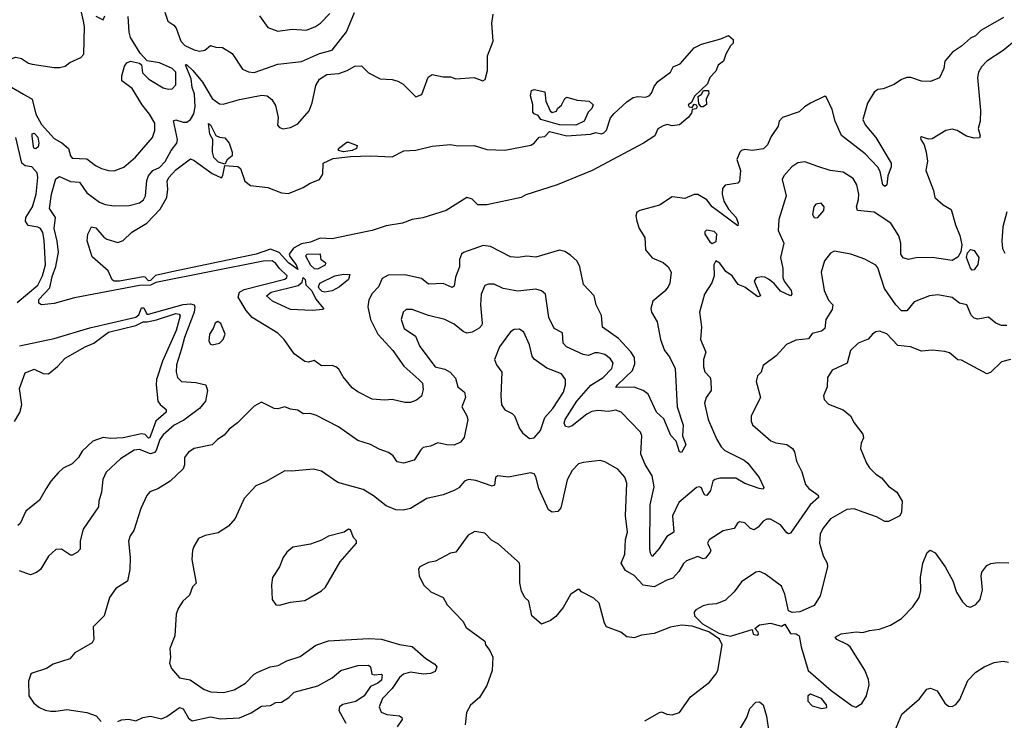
# Model space of a CAD drawing. Extents: x 1552294 to 1694791, y 811929 to 917222.
# Tile 419 of 643: x 1654996 to 1660411, y 843250 to 847104. Entities that reach past the tile are written whole.
import ezdxf

# ---------------------------------------------------------------- set-up
doc = ezdxf.new("R2010")
doc.units = 0

msp = doc.modelspace()

# ---------------------------------------------------------------- linework, layer by layer
at = {"layer": '0CON10XD'}
for points in [[(1654673.2, 847115), (1654685, 847096.7), (1654734.6, 847094.6), (1654755, 847075.7), (1654772.3, 847035), (1654767.2, 846945), (1654773.4, 846925), (1654805, 846892.9), (1654865, 846867.1), (1654895, 846869.6), (1654975, 846896.8), (1655005, 846890.4), (1655045, 846864.4), (1655065, 846858.9), (1655185, 846840), (1655215, 846840), (1655245, 846848.2), (1655271.2, 846868.8), (1655331.8, 846895), (1655349.4, 846915), (1655352, 847065), (1655345.9, 847095.9), (1655335.7, 847144.3)], [(1655794.1, 847145), (1655810, 847095), (1655843.3, 847073.3), (1655856.5, 847056.5), (1655882.9, 846985), (1655905, 846961.2), (1655955, 846937.8), (1655985, 846930.8), (1656013.7, 846936.3), (1656045, 846961.6), (1656075, 846952), (1656110.4, 846950.4), (1656165, 846917.8), (1656221.9, 846831.9), (1656255, 846816.9), (1656285, 846813.8), (1656415, 846858.9), (1656545, 846874.6), (1656645, 846918.2), (1656715, 846936.7), (1656792.8, 847037.2), (1656837.1, 847142.9)], [(1658635, 844723.3), (1658625, 844727.5), (1658605.6, 844785.6), (1658576.3, 844816.4), (1658538.4, 844908.4), (1658498.1, 844945), (1658452.5, 845045), (1658425, 845063.8), (1658375, 845082.9), (1658275, 845080), (1658283.5, 845095), (1658365.9, 845175), (1658379.4, 845210.6), (1658376.8, 845245), (1658357.8, 845277.8), (1658290, 845350), (1658201.8, 845411.8), (1658195, 845476.7), (1658165.6, 845535), (1658155.8, 845585), (1658097.1, 845647.1), (1658075.8, 845744.2), (1658061.9, 845775), (1658025, 845809.4), (1657995, 845828.1), (1657965.5, 845835.5), (1657835, 845798.2), (1657785, 845803.3), (1657735, 845796.4), (1657695, 845799.5), (1657585.5, 845855.5), (1657545, 845862.1), (1657436.2, 845823.8), (1657426.1, 845813.9), (1657414.6, 845785), (1657414.5, 845745), (1657391.9, 845688.1), (1657385, 845637.5), (1657375, 845630), (1657325, 845653.5), (1657245, 845649.5), (1657205, 845680), (1657115, 845699.6), (1657022, 845698), (1656990, 845680), (1656968.6, 845635), (1656935, 845598.6), (1656916.7, 845563.3), (1656911.5, 845525), (1656925.3, 845455), (1656966.1, 845375), (1657047.9, 845285), (1657108.8, 845198.8), (1657191.4, 845125), (1657211.4, 845105), (1657215, 845070), (1657205, 845033.3), (1657178.7, 845011.3), (1657145, 844999.2), (1657115, 844997.5), (1657045, 845014.3), (1657005, 845011.2), (1656935, 845017.5), (1656855, 845057.5), (1656825, 845079.2), (1656775, 845140), (1656751.3, 845181.3), (1656735, 845194.3), (1656715, 845202.2), (1656655, 845200.6), (1656615, 845229.2), (1656585, 845220), (1656565, 845224.5), (1656505, 845266.8), (1656451.1, 845345), (1656415, 845380.4), (1656275, 845465.9), (1656242.2, 845505), (1656197.8, 845577.8), (1656205.2, 845604.8), (1656230.7, 845619.3), (1656455, 845677.5), (1656465.3, 845685), (1656466.3, 845695), (1656425.1, 845735.1), (1656405, 845763.3), (1656385, 845778.1), (1656335, 845775.2), (1655745, 845659.1), (1655715, 845642.8), (1655655, 845641), (1655296.7, 845573.3), (1655185, 845542), (1655115, 845534.8), (1655101.9, 845545), (1655101.6, 845565), (1655161.5, 845628.5), (1655175, 845691.9), (1655195, 845747.1), (1655208.9, 845825), (1655202.6, 845885), (1655185.3, 845955), (1655193.2, 846015), (1655160.6, 846065), (1655170, 846145), (1655195, 846229.2), (1655215, 846240.7), (1655275, 846214), (1655325, 846209.6), (1655365, 846152.3), (1655435, 846100), (1655465, 846086.8), (1655515, 846079.1), (1655598.3, 846081.7), (1655655, 846096.2), (1655677.3, 846112.7), (1655688.2, 846135), (1655695, 846220), (1655704.4, 846245), (1655728.6, 846275), (1655765, 846291.1), (1655796.5, 846323.5), (1655828.5, 846385), (1655860, 846425), (1655863.3, 846445), (1655841.7, 846548.3), (1655855, 846552.7), (1655895, 846540.3), (1655915, 846540.9), (1655935.8, 846554.2), (1655954, 846586), (1655961, 846625), (1655956.7, 846695), (1655945, 846730), (1655939, 846779), (1655907.5, 846855), (1655913, 846857), (1655948.1, 846825), (1656000.4, 846760.4), (1656055, 846670.6), (1656095, 846641.8), (1656115, 846640), (1656205.3, 846665.3), (1656328.3, 846688.3), (1656356.2, 846685), (1656382, 846665), (1656402.1, 846632.1), (1656417.1, 846565), (1656414.4, 846524.4), (1656425, 846511.2), (1656445, 846504), (1656485, 846510), (1656525, 846530.4), (1656587.1, 846602.9), (1656604, 846646), (1656625, 846741.4), (1656645, 846777.1), (1656685, 846802.2), (1656752, 846808), (1656796.2, 846823.8), (1656838.8, 846848.8), (1656875, 846850.6), (1656915, 846810.6), (1656978.2, 846778.2), (1657044.4, 846774.4), (1657075, 846766), (1657105, 846750), (1657175, 846680), (1657207.3, 846692.7), (1657242.3, 846787.7), (1657265, 846802), (1657325, 846788.6), (1657365, 846788.8), (1657395, 846778.8), (1657495, 846786.2), (1657543, 846767), (1657555.7, 846774.3), (1657569.2, 846825), (1657569.2, 846905), (1657599.2, 846985), (1657592.9, 847085), (1657599.5, 847135)], [(1655415, 847122.3), (1655455, 847103.8), (1655464, 847125)], [(1655705.8, 846775.8), (1655785, 846729.1), (1655815, 846721.1), (1655835, 846723.3), (1655854.4, 846745.6), (1655855.3, 846815), (1655835, 846834.5), (1655765, 846867.1), (1655696.6, 846876.6), (1655658.9, 846918.9), (1655605, 847005.8), (1655597.4, 847035), (1655591.9, 847121.9)], [(1656315.5, 847125), (1656360.9, 847060.9), (1656415, 847040), (1656495, 847051.8), (1656573.3, 847046.7), (1656623.4, 847066.6), (1656650.6, 847085), (1656702.4, 847137.6)], [(1660406.9, 847115), (1660282.5, 847045), (1660252, 847015), (1660225, 847001.5), (1660175, 846957.5), (1660125.7, 846925), (1660084.5, 846875.5), (1660079.2, 846835), (1660055, 846783.8), (1660005, 846762.9), (1659955, 846766.2), (1659897.5, 846785), (1659875, 846785.7), (1659845, 846774.2), (1659805, 846747.8), (1659745, 846724.2), (1659715, 846720), (1659695, 846705.7), (1659658.2, 846645), (1659632.5, 846555), (1659645.5, 846525), (1659705.2, 846455.2), (1659788.5, 846315), (1659789.7, 846295), (1659771.5, 846245), (1659765.4, 846194.6), (1659755, 846185.8), (1659743.9, 846195), (1659728.9, 846268.9), (1659715, 846293.3), (1659646.8, 846366.8), (1659516.7, 846466.7), (1659480.9, 846545), (1659465, 846610), (1659434.2, 846675), (1659425, 846682.9), (1659344.5, 846645), (1659311.9, 846625), (1659283.3, 846596.7), (1659191.1, 846565), (1659173.3, 846545), (1659167.3, 846517.3), (1659128.8, 846461.2), (1659108.5, 846415), (1659087.4, 846392.6), (1659024.4, 846384.4), (1658985, 846390), (1658966.7, 846385), (1658956.2, 846375), (1658940.8, 846335), (1658959.4, 846275), (1658954.3, 846215.7), (1658945, 846204.2), (1658876.6, 846193.4), (1658860.7, 846175), (1658860, 846145), (1658868.9, 846105), (1658895, 846062.2), (1658936.5, 846015), (1658947.7, 845985), (1658945, 845970), (1658803.7, 846073.7), (1658775, 846113.4), (1658725, 846141.4), (1658705, 846141.4), (1658655, 846119.4), (1658585, 846130), (1658515, 846083.1), (1658405.9, 846054.1), (1658390, 846045), (1658384.3, 846025), (1658389.4, 845995), (1658402.7, 845955), (1658433.9, 845905), (1658437.9, 845837.9), (1658474.6, 845794.6), (1658535, 845767.8), (1658562.5, 845745), (1658578.9, 845715), (1658570.8, 845655), (1658562.1, 845635), (1658545, 845610), (1658478, 845555), (1658466.7, 845515), (1658471.1, 845495), (1658501.8, 845441.8), (1658520, 845345), (1658542.1, 845285), (1658569.5, 845249.5), (1658600.8, 845185), (1658611.1, 844975), (1658645.6, 844874.4), (1658642, 844815), (1658658.8, 844765), (1658635, 844723.3)], [(1655545, 845664.9), (1655516.1, 845666.1), (1655505, 845672.9), (1655481.6, 845721.6), (1655395, 845800), (1655366.8, 845886.8), (1655370.9, 845925), (1655390.8, 845965), (1655415, 845959.1), (1655458.3, 845908.3), (1655475, 845897.1), (1655535, 845878), (1655565, 845890), (1655613.1, 845935), (1655694.2, 845985), (1655768.2, 846061.9), (1655805.7, 846125), (1655811.1, 846171.1), (1655806.9, 846215), (1655815.4, 846235), (1655855, 846278.2), (1655935, 846338), (1655955, 846329.6), (1656055, 846257.8), (1656105, 846233.8), (1656113.9, 846246.1), (1656125, 846302.5), (1656195.4, 846295.4), (1656209.4, 846285), (1656234.4, 846215), (1656265, 846192.2), (1656360.2, 846180.2), (1656435, 846151.1), (1656475, 846148.6), (1656555, 846180), (1656593.8, 846205), (1656644.6, 846225.4), (1656663.5, 846255), (1656664.2, 846315), (1656719.5, 846340.5), (1656815, 846351.4), (1656925, 846354.5), (1657045, 846349.3), (1657107.7, 846382.3), (1657175, 846386.3), (1657265, 846408.2), (1657365, 846417.3), (1657405, 846410.5), (1657495, 846411.9), (1657565, 846389.4), (1657665, 846385.7), (1657807.1, 846412.9), (1657825.5, 846424.5), (1657852.1, 846457.9), (1657885, 846461.4), (1657908.9, 846488.9), (1658005, 846465.5), (1658136.2, 846473.8), (1658165, 846482.5), (1658195, 846476.7), (1658208.3, 846481.7), (1658223.6, 846496.4), (1658245, 846563.3), (1658265, 846588.6), (1658335, 846652), (1658370, 846675), (1658395, 846681.4), (1658437.7, 846677.7), (1658458, 846685), (1658471.1, 846698.9), (1658485, 846736), (1658505, 846764.2), (1658575.5, 846814.5), (1658590, 846845), (1658629.2, 846860.8), (1658705, 846948.2), (1658745, 846969.4), (1658851.4, 846998.6), (1658895, 847017.5), (1658920, 846995), (1658920, 846975), (1658905, 846960), (1658880, 846915), (1658867.5, 846875), (1658837, 846853), (1658825, 846820), (1658792.5, 846785), (1658778.3, 846751.7), (1658707, 846683), (1658691.7, 846648.3), (1658673.3, 846635), (1658677.5, 846625), (1658695, 846620), (1658705, 846640), (1658715.8, 846635.8), (1658721.2, 846625), (1658716.4, 846613.6), (1658695, 846610), (1658690, 846590), (1658673.3, 846565), (1658625, 846524.6), (1658585, 846520), (1658556.4, 846526.4), (1658535, 846520.8), (1658505, 846503.3), (1658490, 846465), (1658426, 846425), (1658145, 846274.7), (1657952.5, 846195), (1657779.9, 846140.1), (1657753.6, 846126.4), (1657564.7, 846084.8), (1657515, 846085.5), (1657485, 846116.9), (1657454.4, 846125.6), (1657342, 846055), (1657213.7, 846013.6), (1657155, 846004.2), (1657101.4, 845985), (1657010.8, 845969.2), (1656935, 845945.2), (1656835, 845923.5), (1656715, 845898.6), (1656648.6, 845901.4), (1656595, 845880), (1656545, 845870.7), (1656502, 845848), (1656477.9, 845815), (1656480.7, 845800.7), (1656515.7, 845755), (1656525, 845730), (1656475, 845767.1), (1656423, 845823), (1656375, 845841.4), (1656295.6, 845815), (1655832.1, 845717.9), (1655742.9, 845697.1), (1655715, 845669.5), (1655705, 845668.1), (1655685, 845687.9), (1655675, 845689.2), (1655545, 845664.9)], [(1660485, 847001.2), (1660405.6, 846934.4), (1660315.8, 846875), (1660286.7, 846845), (1660268.9, 846815), (1660263.3, 846785), (1660280.8, 846605), (1660278.5, 846545), (1660268.1, 846505), (1660278.5, 846465), (1660275.4, 846454.6), (1660245, 846451.8), (1660202.6, 846462.6), (1660151.2, 846495), (1660125, 846501.4), (1660090, 846495), (1660015, 846448.8), (1659995, 846446.7), (1659955, 846460), (1659950, 846455), (1659952.5, 846445), (1659971.2, 846415), (1659981.4, 846375), (1659989.2, 846325), (1659979.2, 846275), (1660022, 846165), (1660029.2, 846125), (1660075, 846086.4), (1660119.5, 846059.5), (1660142.5, 845975), (1660166.9, 845916.9), (1660177.8, 845865), (1660172.8, 845827.2), (1660155, 845797.5), (1660125, 845780), (1660015, 845795.6), (1659925, 845793.3), (1659885, 845785.6), (1659855, 845794.4), (1659842.3, 845815), (1659841.4, 845875), (1659831.8, 845915), (1659787.1, 845985), (1659695, 846045.4), (1659604, 846055), (1659597.5, 846075), (1659609.1, 846115), (1659610.4, 846145), (1659600, 846195), (1659579.5, 846229.5), (1659525, 846264.4), (1659453.6, 846273.6), (1659385.4, 846295.4), (1659315, 846321.4), (1659275, 846315.6), (1659243.1, 846295), (1659198.9, 846245), (1659188.9, 846225), (1659210.9, 846135), (1659170.9, 846005), (1659166.8, 845945), (1659198.9, 845875), (1659180, 845795), (1659192.5, 845735), (1659192.7, 845685), (1659200.8, 845665), (1659239.3, 845615), (1659242.5, 845595), (1659235.8, 845585), (1659181.1, 845611.1), (1659145, 845653.4), (1659115, 845676.7), (1659095, 845687.3), (1659075, 845688.9), (1659046.8, 845683.2), (1659035.7, 845665), (1659070, 845585), (1659055, 845580), (1658985, 845632.4), (1658947.6, 845647.6), (1658915, 845694.3), (1658878.8, 845718.8), (1658846.2, 845765), (1658825, 845777.5), (1658814, 845755), (1658816, 845695), (1658803.3, 845656.7), (1658763.1, 845595), (1658734.4, 845495), (1658746.7, 845415), (1658740, 845345), (1658769.2, 845275), (1658757.1, 845235), (1658756.5, 845195), (1658765, 845166.2), (1658793.8, 845135), (1658797.9, 845117.9), (1658798.5, 845065), (1658770.9, 845025), (1658763.1, 844995), (1658782.5, 844905), (1658829.4, 844795), (1658853.3, 844755), (1658874.8, 844734.8), (1658980.8, 844680.9), (1659000.5, 844665), (1659062.2, 844585), (1659088.3, 844531.7), (1659085, 844521.2), (1659063.3, 844525), (1658985, 844553.4), (1658935, 844581.5), (1658847.3, 844582.7), (1658820, 844575), (1658808.1, 844565), (1658795.4, 844515), (1658775, 844486.5), (1658765, 844488.5), (1658755.3, 844505.3), (1658745, 844528.1), (1658735, 844534.4), (1658718.3, 844531.7), (1658621.7, 844448.3), (1658585.8, 844375), (1658594.4, 844285), (1658555, 844261.4), (1658512.9, 844195), (1658475, 844152), (1658465, 844169.2), (1658460.8, 844195), (1658462.6, 844435), (1658485.3, 844535), (1658474.5, 844595), (1658436.7, 844656.7), (1658411.5, 844715), (1658416.9, 844815), (1658411.1, 844835), (1658304.5, 844944.5), (1658275.3, 844955.3), (1658235, 844948.4), (1658175, 844954.4), (1658142, 844948), (1658115, 844934.7), (1658035, 844870.7), (1658015, 844863.3), (1657996.9, 844866.9), (1657990.3, 844885), (1657996.3, 844905), (1658060.5, 845005), (1658137.1, 845092.9), (1658205, 845135.2), (1658252.8, 845185), (1658259.6, 845215), (1658245, 845238.9), (1658215, 845262.3), (1658178.2, 845271.8), (1658158.8, 845271.2), (1658125, 845256.5), (1658095, 845262.2), (1658004, 845304), (1657985.5, 845325.5), (1657981.3, 845381.3), (1657935.6, 845405), (1657906.9, 845465), (1657886.9, 845595), (1657865, 845612.2), (1657835, 845622.5), (1657735, 845611.5), (1657654.6, 845624.6), (1657605, 845648.5), (1657575, 845648.5), (1657555, 845641.4), (1657534.5, 845595), (1657529.5, 845535), (1657538.9, 845435), (1657536.9, 845423.1), (1657522.5, 845407.5)], [(1654915, 846752.7), (1655017.1, 846695), (1655065, 846666), (1655083.8, 846585), (1655115, 846528.2), (1655185, 846450), (1655227.3, 846427.3), (1655263.8, 846395), (1655275.5, 846355.5), (1655285, 846342.9), (1655365, 846339.2), (1655412.4, 846302.4), (1655445.8, 846285.8), (1655485, 846273.8), (1655515, 846273.2), (1655568.2, 846291.8), (1655632.8, 846347.2), (1655726.1, 846455), (1655740, 846495), (1655738.8, 846535), (1655710.3, 846585), (1655670, 846635), (1655615, 846726), (1655558.3, 846768.3), (1655556.9, 846795), (1655572.7, 846847.3), (1655584.3, 846865.7), (1655605, 846875.8), (1655655, 846864.2), (1655665.6, 846855.6), (1655670.7, 846810.7), (1655705.8, 846775.8)], [(1658055, 846524.4), (1657965.7, 846525.7), (1657862.5, 846555), (1657847.5, 846577.5), (1657825, 846586), (1657818.6, 846595), (1657817.7, 846637.7), (1657806.2, 846685), (1657810, 846715), (1657825, 846720), (1657885, 846707.5), (1657888.8, 846655), (1657912.9, 846602.9), (1657925, 846593.8), (1657948.8, 846601.2), (1657953.8, 846615), (1657976.4, 846633.6), (1657995, 846670), (1658005, 846677.5), (1658061.7, 846661.7), (1658127.5, 846655), (1658150, 846635), (1658142.5, 846615), (1658123.3, 846595), (1658100, 846545), (1658055, 846524.4)], [(1658755, 846623.8), (1658743.9, 846623.9), (1658730.5, 846640.5), (1658728.3, 846681.7), (1658745.4, 846694.6), (1658756.4, 846713.6), (1658783.8, 846713.8), (1658786.8, 846696.8), (1658771.8, 846668.2), (1658772.4, 846637.6), (1658755, 846623.8)], [(1656125, 846310), (1656089.3, 846319.3), (1656064.2, 846345.8), (1656055.7, 846375), (1656058.6, 846445), (1656041.2, 846475), (1656035, 846532.5), (1656045, 846525.8), (1656075, 846467.5), (1656095, 846457.1), (1656125, 846454), (1656148.1, 846425), (1656164.2, 846375), (1656164.2, 846355), (1656137.2, 846332.8), (1656125, 846310)], [(1654981.4, 845548.6), (1655096.2, 845643.8), (1655121.1, 845695), (1655138.1, 845755), (1655130.9, 845890.9), (1655122.5, 845932.5), (1655110, 845955), (1655095, 845963.5), (1655042.7, 845972.7), (1655028, 845995), (1655028.7, 846015), (1655066.3, 846073.7), (1655086.8, 846145), (1655095.6, 846235), (1655091.7, 846261.7), (1655063.3, 846295), (1655025, 846299.6), (1655008.2, 846315), (1654975.2, 846455)], [(1655085, 846394.2), (1655075, 846395.8), (1655071.6, 846405), (1655064.1, 846465), (1655065, 846475.8), (1655075, 846479.6), (1655095, 846457.1), (1655101.1, 846425), (1655097.6, 846405), (1655085, 846394.2)], [(1656776.4, 846376.4), (1656750, 846385), (1656750, 846395), (1656795, 846430), (1656805, 846430), (1656851.7, 846411.7), (1656847.5, 846395), (1656825, 846383.8), (1656776.4, 846376.4)], [(1659375, 846014.2), (1659385, 846016.7), (1659418, 846055), (1659421.2, 846075), (1659403.9, 846093.9), (1659375, 846090), (1659364.2, 846075), (1659357, 846033), (1659365, 846016.7), (1659375, 846014.2)], [(1660425, 846046.2), (1660403.8, 845965), (1660397.5, 845885), (1660400.5, 845845), (1660415, 845820.5)], [(1658805, 845872.5), (1658825.9, 845884.1), (1658830.6, 845925), (1658815, 845939.5), (1658774.2, 845945.8), (1658765, 845937.5), (1658763.8, 845925), (1658791.7, 845881.7), (1658805, 845872.5)], [(1656635, 845734.4), (1656677.5, 845755), (1656680, 845765), (1656653.9, 845783.9), (1656650, 845815), (1656575, 845812), (1656568, 845805), (1656595, 845753.3), (1656615, 845734.5), (1656635, 845734.4)], [(1660425, 845421.3), (1660395, 845421.3), (1660365, 845433.8), (1660325, 845467.1), (1660265, 845457.3), (1660245, 845462.2), (1660228.7, 845478.7), (1660205, 845535.8), (1660165, 845544.4), (1660125, 845575.6), (1660045, 845590), (1660000, 845585), (1659915, 845551.9), (1659875, 845502.5), (1659845, 845503.3), (1659815.4, 845535), (1659752.9, 845625), (1659715, 845738.8), (1659705, 845753.8), (1659645, 845786.2), (1659567.5, 845815), (1659475, 845831.2), (1659455, 845820), (1659423, 845777), (1659404.4, 845715.6), (1659420, 845615), (1659445, 845561.2), (1659468.6, 845535), (1659465, 845510), (1659429.2, 845455), (1659424, 845405), (1659405, 845390.6), (1659355, 845377.1), (1659335, 845349.2), (1659265, 845342), (1659212.7, 845317.3), (1659156.7, 845255), (1659085, 845202.5), (1659073.3, 845165), (1659053.3, 845145), (1659046.4, 845113.6), (1659070, 845025), (1659018.6, 844925), (1659018.1, 844895), (1659025.5, 844875.5), (1659127.2, 844787.2), (1659155, 844775.6), (1659215, 844767.1), (1659246.2, 844745), (1659257.8, 844727.8), (1659268.5, 844675), (1659297, 844617), (1659317.8, 844547.8), (1659335.4, 844525.4), (1659388, 844488), (1659389.4, 844475), (1659343.9, 844436.1), (1659235, 844278.9), (1659225, 844275.6), (1659215, 844281.9), (1659180, 844325), (1659125, 844356.6), (1659105, 844356.2), (1659085, 844346.2), (1659057.1, 844312.9), (1659035, 844298.2), (1659015.7, 844305), (1658985, 844335.6), (1658955, 844341.4), (1658944.2, 844335), (1658925, 844305.8), (1658865, 844292.9), (1658787.5, 844242.5), (1658779.6, 844225), (1658788.7, 844205), (1658796.8, 844186.8), (1658793.9, 844175), (1658767.9, 844142.1), (1658755, 844139.2), (1658725, 844151.1), (1658662.7, 844127.3), (1658646.5, 844113.5), (1658621.2, 844068.8), (1658588.1, 844031.9), (1658555, 844021.9), (1658485, 843984), (1658425, 843993.3), (1658375, 844047.6), (1658327.8, 844075), (1658304.7, 844114.7), (1658323.9, 844165), (1658326.9, 844245), (1658338, 844285), (1658327.1, 844375), (1658335.8, 844555), (1658325, 844588.5), (1658285, 844631.9), (1658215, 844672), (1658188.8, 844678.8), (1658095, 844668.6), (1658069.8, 844660.2), (1658035, 844624.2), (1658007.6, 844572.4), (1657979.7, 844449.7), (1657971.7, 844418.3), (1657955, 844398), (1657925, 844395.8), (1657905, 844408), (1657851.4, 844525), (1657835, 844590), (1657825, 844606.7), (1657805, 844611.2), (1657685, 844587.1), (1657625, 844594.5), (1657612.5, 844585), (1657606.7, 844543.3), (1657595, 844538.9), (1657505, 844570), (1657465, 844574.3), (1657442.5, 844565), (1657411.1, 844528.9), (1657385.5, 844514.5), (1657325, 844490.6), (1657235, 844470), (1657144.6, 844415.4), (1657105, 844406.7), (1657065, 844408.9), (1657010.6, 844430.6), (1656942.5, 844485), (1656885, 844520), (1656745, 844558.9), (1656655, 844620), (1656611.4, 844631.4)], [(1660235, 845726.8), (1660225, 845737.9), (1660203.5, 845795), (1660208.1, 845821.9), (1660225, 845840), (1660245, 845833.5), (1660270.8, 845795), (1660265, 845757.3), (1660245, 845727.3), (1660235, 845726.8)], [(1656605, 845503.8), (1656485, 845509.2), (1656386, 845555), (1656352.9, 845585), (1656378.1, 845605), (1656527.7, 845642.3), (1656550, 845660), (1656555, 845686.7), (1656566.2, 845675), (1656570, 845645), (1656603, 845613), (1656625, 845567.5), (1656666.2, 845515), (1656665, 845510), (1656605, 845503.8)], [(1656675, 845604.3), (1656658.6, 845608.6), (1656643.3, 845625), (1656638.8, 845635), (1656646, 845655), (1656728.5, 845695), (1656777.5, 845705), (1656811.9, 845701.9), (1656803.8, 845675), (1656755, 845634.4), (1656715, 845612.2), (1656675, 845604.3)], [(1654995, 845309.5), (1655185, 845349.6), (1655381.3, 845408.7), (1655635, 845468.1), (1655650.2, 845479.8), (1655665, 845519.8), (1655678.1, 845518.1), (1655694.9, 845485), (1655705, 845483.8), (1655895, 845537.5), (1655935, 845541.7), (1655955.5, 845535.5), (1655959.8, 845525), (1655955.2, 845495), (1655901.6, 845355), (1655886.1, 845293.9), (1655858.1, 845205), (1655856.5, 845165), (1655864.6, 845135), (1655885, 845113.8), (1655965, 845108.2), (1656018.8, 845095), (1656028.6, 845065), (1656018.5, 845005), (1655984.3, 844965.7), (1655899.4, 844900.6), (1655845, 844873.8), (1655785, 844819.7), (1655766.7, 844795), (1655747.2, 844735), (1655737.3, 844722.7), (1655715, 844716), (1655655, 844740), (1655625, 844735.8), (1655550.7, 844689.3), (1655471.2, 844615), (1655453.3, 844575), (1655446.5, 844505), (1655431.1, 844455), (1655429.2, 844425), (1655345, 844302), (1655327.5, 844237.5), (1655327.9, 844192.1), (1655314.5, 844175.5), (1655285, 844158), (1655275, 844158), (1655252.8, 844172.8), (1655225, 844191.5), (1655195, 844189.4), (1655155, 844154), (1655109.5, 844080.5), (1655087.5, 844062.5), (1655055, 844050), (1654995, 844072.5)], [(1654966.6, 844893.4), (1654996.9, 844943.1), (1655007.5, 844985), (1654994.6, 845075), (1655025, 845161.2), (1655075, 845181.2), (1655125, 845157.1), (1655155, 845155.7), (1655204, 845196), (1655245, 845242.7), (1655355, 845304.5), (1655403.8, 845325), (1655484.4, 845385), (1655635, 845421.3), (1655675, 845441.1), (1655697.6, 845442.4), (1655747.6, 845452.4), (1655855, 845487.2), (1655872.7, 845485), (1655878.4, 845475), (1655855.6, 845395), (1655780.9, 845225), (1655748.4, 845125), (1655746.4, 845095), (1655756.5, 845005), (1655767.7, 844987.7), (1655800.7, 844960.7), (1655801.1, 844945), (1655744.1, 844895.9), (1655711.2, 844805), (1655705, 844802.7), (1655685, 844823.2), (1655665.3, 844825.3), (1655565, 844803.3), (1655495, 844800.5), (1655455, 844805.4), (1655397.5, 844785), (1655339.2, 844730.8), (1655318.9, 844695), (1655285, 844660.8), (1655235, 844637.1), (1655207.9, 844612.1), (1655166.7, 844565), (1655141.2, 844525), (1655105, 844461.2), (1655029.7, 844400.3), (1654997.5, 844332.5), (1654985, 844322.5)], [(1657522.5, 845407.5), (1657485, 845384.4), (1657455, 845378.9), (1657435, 845388.1), (1657385, 845430), (1657335, 845454.3), (1657245, 845477.3), (1657155, 845509.2), (1657120.6, 845509.4), (1657104.5, 845495.5), (1657093.3, 845455), (1657111.1, 845405), (1657173.4, 845363.4), (1657196, 845306), (1657280.6, 845195), (1657335, 845181), (1657364.3, 845164.3), (1657392.2, 845132.2), (1657405.8, 845085), (1657441.4, 845055), (1657447.2, 845025), (1657427.1, 844975), (1657455.8, 844925), (1657460, 844905), (1657440, 844805), (1657419.7, 844780.3), (1657385, 844764.4), (1657345, 844764.6), (1657295, 844776.8), (1657255, 844758.1), (1657215, 844750.8), (1657201.3, 844738.7), (1657165, 844680.6), (1657107.5, 844665), (1657072.1, 844672.1), (1657050.6, 844705), (1657025, 844723.6), (1656972.2, 844742.2), (1656925, 844767.1), (1656855, 844789.4), (1656750, 844865), (1656625, 844927.9), (1656591.4, 844938.6), (1656555, 844936.2), (1656525, 844956.7), (1656485, 844962), (1656455, 844974.2), (1656415, 844963.1), (1656395.9, 844965.9), (1656325, 845000), (1656285, 844978.8), (1656193.5, 844886.5), (1656147.9, 844852.1), (1656120.9, 844819.1), (1656083.8, 844795), (1656055, 844766), (1655955, 844745.7), (1655923.8, 844725), (1655901.4, 844695), (1655902.5, 844655), (1655895, 844633.3), (1655823.6, 844566.4), (1655755.9, 844524.1), (1655712.3, 844507.7), (1655695, 844487.5), (1655662.9, 844415), (1655624.4, 844295), (1655604.2, 844265.8), (1655594.1, 844235.9), (1655603.1, 844145), (1655600.8, 844079.2), (1655589.4, 844015), (1655524, 843975), (1655489.2, 843925), (1655460, 843825), (1655400, 843765), (1655403.3, 843695), (1655394.1, 843675.9), (1655299.3, 843620.7), (1655270.7, 843589.3), (1655180.5, 843559.5), (1655143.9, 843536.1), (1655065, 843510), (1655056.7, 843505), (1655043.9, 843466.1), (1655046, 843385), (1655074.1, 843344.1), (1655105, 843320), (1655135, 843306.2), (1655165, 843301.2), (1655195, 843300), (1655255, 843310), (1655365, 843293.8), (1655415.9, 843275.9), (1655444.7, 843244.7)], [(1656055, 845316), (1656095, 845323.8), (1656115.5, 845344.5), (1656125.7, 845375), (1656102.3, 845432.3), (1656085, 845443.8), (1656071.2, 845435), (1656060.8, 845405), (1656040, 845375), (1656035.8, 845335), (1656045, 845320), (1656055, 845316)], [(1657800, 844800), (1657825, 844803.6), (1657860.8, 844845), (1657883.3, 844915), (1657928.9, 844965), (1657985.9, 845055), (1657998.5, 845095), (1657997.3, 845125), (1657975.8, 845155.8), (1657895, 845186.9), (1657825.9, 845235.9), (1657814, 845254), (1657799.5, 845315), (1657768.5, 845385), (1657745, 845401.8), (1657715, 845399.2), (1657695, 845387.1), (1657635, 845303.8), (1657608, 845235), (1657617.5, 845205), (1657646.9, 845165), (1657641.4, 845035), (1657645.7, 844985), (1657665, 844957.1), (1657705, 844938.1), (1657718.1, 844925), (1657745.5, 844855), (1657762.2, 844832.2), (1657800, 844800)], [(1660445, 845234.3), (1660395, 845222.5), (1660335, 845163.8), (1660315, 845156.7), (1660175, 845231.2), (1660155, 845233.8), (1660110.7, 845270.7), (1660085, 845279.6), (1660015, 845286.9), (1659955, 845281.4), (1659895, 845303.8), (1659825, 845311.2), (1659765.4, 845375.4), (1659725, 845390), (1659705, 845387.5), (1659686, 845375), (1659662.8, 845347.2), (1659607.5, 845325), (1659565, 845283.8), (1659547.8, 845215), (1659465, 845175.7), (1659439.2, 845135), (1659437.1, 845085), (1659416.2, 845035), (1659420, 845015), (1659445, 844988.8), (1659525, 844958.8), (1659565.4, 844925.4), (1659585.7, 844885.7), (1659633.3, 844825), (1659636.1, 844803.9), (1659623.8, 844775), (1659621.2, 844745), (1659653.8, 844665), (1659669.7, 844639.7), (1659704, 844605), (1659735, 844583.8), (1659775, 844537.5), (1659820, 844505), (1659848.6, 844455), (1659846, 844395), (1659835.8, 844375), (1659775, 844343.5), (1659754.5, 844344.5), (1659709.1, 844369.1), (1659634.6, 844394.6), (1659585, 844413.3), (1659545, 844410), (1659455, 844358.8), (1659412.3, 844305), (1659398.9, 844275), (1659394.4, 844225), (1659415.8, 844155), (1659436.2, 844115), (1659438, 844095), (1659398, 843935), (1659365, 843881.2), (1659287, 843847), (1659245, 843843.3), (1659225, 843852.5), (1659204.4, 843945), (1659185, 843988.8), (1659095, 844056), (1659065, 844068), (1659045, 844065.8), (1658965, 844012), (1658925, 843957.5), (1658878, 843912), (1658829.1, 843890.9), (1658785, 843888.1), (1658755, 843879.2), (1658715, 843857.5), (1658705.7, 843845), (1658708.1, 843825), (1658751.5, 843781.5), (1658840.3, 843730.3), (1658865, 843722), (1658905, 843714), (1659025, 843750), (1659030, 843725), (1659051.7, 843718.3), (1659060, 843725), (1659057.5, 843735), (1659040, 843755), (1659065, 843776.2), (1659125, 843783.8), (1659185, 843767.5), (1659205, 843780), (1659235, 843727.5), (1659266.4, 843726.4), (1659282.5, 843715), (1659293.3, 843655), (1659332.5, 843525), (1659459.1, 843415), (1659575, 843329.7), (1659595, 843322.7), (1659627.2, 843342.8), (1659653.1, 843385), (1659668.8, 843445), (1659664, 843475), (1659645, 843526.7), (1659564.1, 843654.1), (1659547.7, 843667.7), (1659490, 843695), (1659481.7, 843708.3), (1659513.6, 843726.4), (1659596.4, 843736.4), (1659633.6, 843733.6), (1659670, 843745), (1659725, 843752), (1659785, 843774.3), (1659845, 843810.8), (1659908, 843875), (1659942.5, 843925), (1659951.4, 843965), (1659950, 844035), (1659962.5, 844115), (1659986.4, 844173.6), (1660003.6, 844186.4), (1660031.2, 844171.2), (1660085.8, 844095), (1660127.9, 844017.9), (1660149.2, 843955), (1660181.2, 843901.2), (1660205, 843877.5), (1660225, 843872.5), (1660255, 843886.7), (1660278.8, 843915), (1660291.7, 843968.3), (1660284.2, 844045), (1660288, 844065), (1660315, 844101.2), (1660337.3, 844112.7), (1660375, 844119.2), (1660435.6, 844115.6)], [(1656611.4, 844631.4), (1656490.9, 844620.9), (1656455, 844623.3), (1656347.9, 844562.1), (1656295, 844540), (1656230.3, 844469.7), (1656180.3, 844359.7), (1656145, 844318), (1656087.6, 844282.4), (1656016.4, 844266.4), (1655978.8, 844251.2), (1655953.2, 844206.8), (1655945.8, 844185), (1655942.9, 844135), (1655965.6, 844004.4), (1655946.7, 843985), (1655930.5, 843939.5), (1655893.3, 843905), (1655866.7, 843865), (1655856.7, 843835), (1655850, 843715), (1655821.4, 843645), (1655826, 843595), (1655820, 843565), (1655830.8, 843535), (1655873.9, 843483.9), (1655933.9, 843473.9), (1656010, 843420), (1656047.4, 843407.4), (1656116.2, 843403.8), (1656175, 843418), (1656238.6, 843455), (1656285, 843504), (1656305, 843515.7), (1656373.3, 843545), (1656418.3, 843551.7), (1656465, 843577.5), (1656538.9, 843601.1), (1656625, 843664.2), (1656695, 843686.9), (1656915, 843700.8), (1656985, 843695.9), (1657085, 843667.7), (1657155, 843657.2), (1657230.3, 843590.3), (1657279.5, 843559.5), (1657289.6, 843545), (1657280.5, 843519.5), (1657255, 843507), (1657215, 843503.5), (1657145, 843515.2), (1657107.1, 843505), (1657085, 843486.5), (1657044, 843426), (1656990.6, 843370.6), (1656972.7, 843325), (1656984.4, 843295), (1657015, 843282.9), (1657085, 843275.6), (1657098, 843265), (1657098.6, 843255), (1657072.7, 843215)], [(1656425, 843884.2), (1656485, 843900.6), (1656565, 843910), (1656655, 843962.2), (1656677.9, 843982.1), (1656757.9, 844122.1), (1656848.8, 844225), (1656847.7, 844237.7), (1656832.5, 844255), (1656815, 844297.5), (1656805, 844302.5), (1656780, 844285), (1656695, 844264), (1656655, 844240.8), (1656595, 844218.6), (1656497.9, 844202.1), (1656465, 844175.7), (1656444.4, 844145), (1656425, 844093.8), (1656386.2, 844035), (1656380, 843995), (1656384.5, 843914.5), (1656405, 843886.2), (1656425, 843884.2)], [(1658435, 843248), (1658515, 843294), (1658525, 843296.2), (1658555, 843284.2), (1658585, 843280.8), (1658625, 843294.2), (1658685, 843378.8), (1658789.3, 843460.7), (1658824, 843505), (1658836, 843525), (1658860, 843665), (1658845, 843696.7), (1658786.7, 843736.7), (1658695, 843768.5), (1658635.8, 843774.2), (1658575, 843762.5), (1658485, 843728), (1658415, 843718), (1658375, 843703.8), (1658335, 843710), (1658302.5, 843735), (1658224, 843765), (1658211.9, 843785), (1658183.8, 843895), (1658153, 843923), (1658086.4, 843956.4), (1658075, 843970), (1658065, 843970), (1658025, 843942.5), (1657985, 843870), (1657945, 843821.2), (1657915, 843798.8), (1657865, 843778.8), (1657813.3, 843825), (1657796.2, 843905), (1657775, 843926.7), (1657755, 843960), (1657746.8, 844006.8), (1657747, 844097), (1657743.9, 844113.9), (1657733.3, 844125), (1657629.1, 844219.1), (1657591.4, 844241.4), (1657555, 844278.8), (1657498.3, 844288.3), (1657462, 844268), (1657395, 844176), (1657365, 844170), (1657282.5, 844125), (1657245, 844118), (1657195.8, 844094.2), (1657188.8, 844081.2), (1657193.3, 844045), (1657217.1, 843995), (1657256.8, 843956.8), (1657325.5, 843925.5), (1657346.2, 843885), (1657433.8, 843795), (1657451.7, 843761.7), (1657553.3, 843685), (1657558, 843665), (1657580.8, 843635), (1657597.9, 843597.9), (1657593.6, 843525), (1657565, 843442), (1657525, 843376.2), (1657475, 843333.3), (1657453.6, 843293.6), (1657446.2, 843225)], [(1659801.4, 843175), (1659847.8, 843285), (1659945, 843368.8), (1659985, 843421.5), (1660005, 843427.3), (1660042.2, 843412.2), (1660085, 843344), (1660105, 843327.5), (1660125, 843325.8), (1660145, 843337.5), (1660166, 843364), (1660211.3, 843468.7), (1660254.4, 843515.6), (1660300, 843545), (1660355, 843567.5), (1660405, 843576), (1660435, 843570)], [(1655535, 843243.1), (1655555, 843252.7), (1655596.9, 843256.9), (1655635, 843248.1), (1655673.6, 843266.4), (1655715, 843272.5), (1655775, 843258.8), (1655805, 843270.8), (1655875, 843320.8), (1655895, 843314.4), (1655925, 843262.2), (1655945, 843248.2), (1656045, 843270), (1656097.8, 843257.8), (1656205, 843263.8), (1656268.3, 843291.7), (1656325, 843328.2), (1656375, 843332.7), (1656405, 843348.1), (1656435, 843350), (1656476, 843375), (1656505, 843405.6), (1656635, 843439.1), (1656715, 843483.2), (1656762.9, 843525), (1656855, 843551.3), (1656915, 843553.9), (1656925.2, 843545.2), (1656932.7, 843505), (1656945, 843500.2), (1656984.6, 843504.6), (1656990, 843500), (1656985, 843471.2), (1656965.3, 843454.7), (1656925, 843436.1), (1656890.5, 843385), (1656845, 843353.8), (1656773.4, 843336.6), (1656754.5, 843325), (1656750.4, 843305), (1656790, 843235)], [(1659406.1, 843316.1), (1659435, 843321.2), (1659434.2, 843335), (1659405, 843369.5), (1659345, 843393.8), (1659330, 843385), (1659330, 843355), (1659355, 843330), (1659406.1, 843316.1)], [(1658948, 843185), (1658994.4, 843265), (1659012.2, 843315), (1659045, 843350), (1659065, 843351.2), (1659085.4, 843335.4), (1659103.9, 843273.9), (1659116.9, 843185)]]:
    msp.add_lwpolyline(points, dxfattribs=at)

doc.saveas('drawing.dxf')
